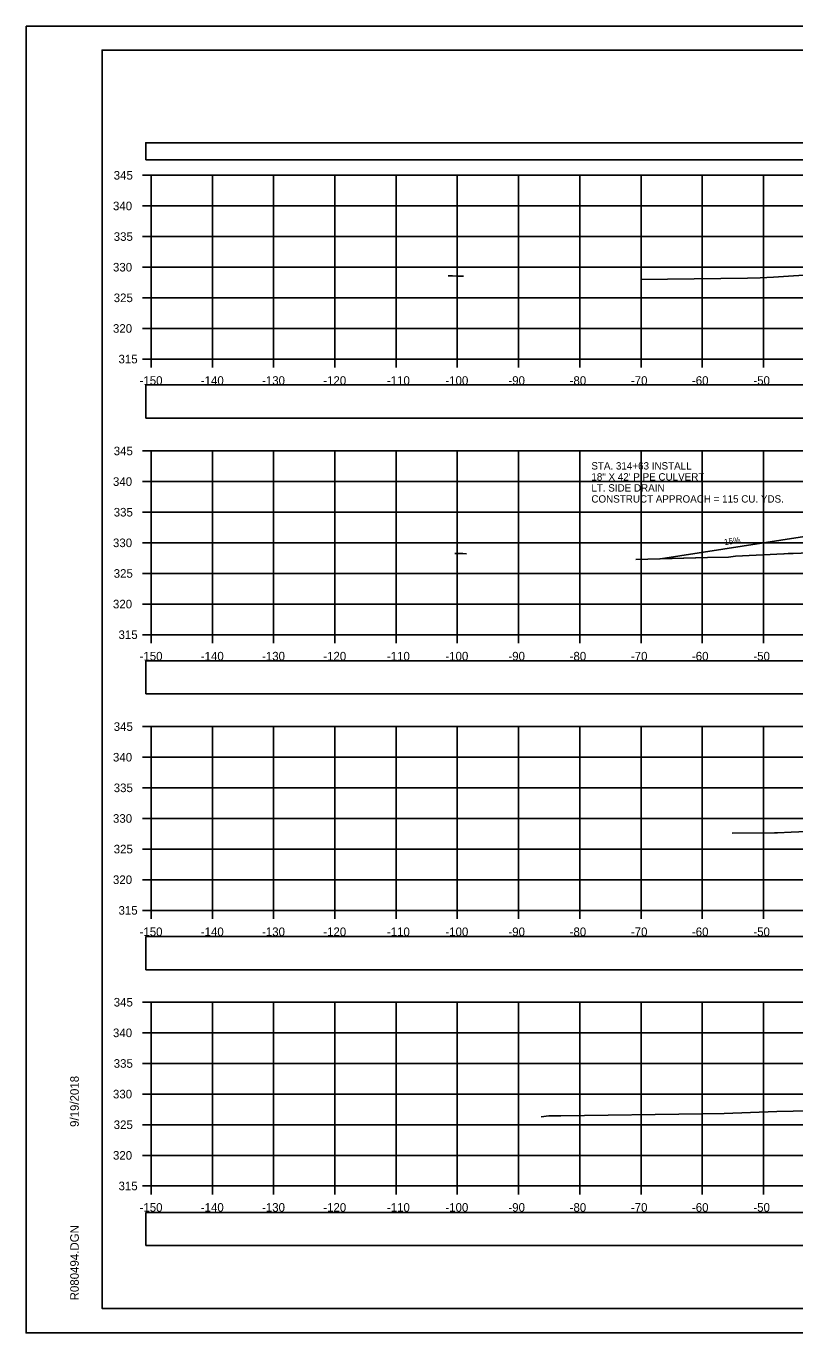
# Model space of a CAD drawing. Extents: x 1376273 to 1384221, y 378927 to 384592.
# Drawn here: x 1381187.9 to 1381313.5, y 381818.5 to 382031.9 of the extents above; entities that cross this region are included whole.
import ezdxf

# ---------------------------------------------------------------- set-up
doc = ezdxf.new("R2010")
doc.units = 0
for name, color, linetype in [('R_Axis', 7, 'Continuous'), ('R_Axis Annot', 7, 'Continuous'), ('R_Border', 7, 'Continuous'), ('R_Drive', 7, 'Continuous'), ('R_Exist Surface', 7, 'Continuous'), ('R_Grid', 7, 'Continuous'), ('R_No Plot', 7, 'Continuous'), ('T_Notes', 7, 'Continuous')]:
    doc.layers.add(name, color=color, linetype=linetype)

msp = doc.modelspace()

# ---------------------------------------------------------------- linework, layer by layer
at = {"layer": 'R_Axis'}
for p, q in [((1381206.95, 382007.52), (1381208.35, 382007.52)), ((1381208.35, 381977.52), (1381208.35, 382007.52)), ((1381206.95, 382002.52), (1381208.35, 382002.52)), ((1381206.95, 381997.52), (1381208.35, 381997.52)), ((1381206.95, 381992.52), (1381208.35, 381992.52)), ((1381206.95, 381987.52), (1381208.35, 381987.52)), ((1381206.95, 381982.52), (1381208.35, 381982.52)), ((1381206.95, 381977.52), (1381208.35, 381977.52)), ((1381208.35, 381977.52), (1381508.35, 381977.52)), ((1381208.35, 381976.12), (1381208.35, 381977.52)), ((1381218.35, 381976.12), (1381218.35, 381977.52)), ((1381228.35, 381976.12), (1381228.35, 381977.52)), ((1381238.35, 381976.12), (1381238.35, 381977.52)), ((1381248.35, 381976.12), (1381248.35, 381977.52)), ((1381258.35, 381976.12), (1381258.35, 381977.52)), ((1381268.35, 381976.12), (1381268.35, 381977.52)), ((1381278.35, 381976.12), (1381278.35, 381977.52)), ((1381288.35, 381976.12), (1381288.35, 381977.52)), ((1381298.35, 381976.12), (1381298.35, 381977.52)), ((1381308.35, 381976.12), (1381308.35, 381977.52)), ((1381206.95, 381962.52), (1381208.35, 381962.52)), ((1381208.35, 381932.52), (1381208.35, 381962.52)), ((1381206.95, 381957.52), (1381208.35, 381957.52)), ((1381206.95, 381952.52), (1381208.35, 381952.52)), ((1381206.95, 381947.52), (1381208.35, 381947.52)), ((1381206.95, 381942.52), (1381208.35, 381942.52)), ((1381206.95, 381937.52), (1381208.35, 381937.52)), ((1381206.95, 381932.52), (1381208.35, 381932.52)), ((1381208.35, 381932.52), (1381508.35, 381932.52)), ((1381208.35, 381931.12), (1381208.35, 381932.52)), ((1381218.35, 381931.12), (1381218.35, 381932.52)), ((1381228.35, 381931.12), (1381228.35, 381932.52)), ((1381238.35, 381931.12), (1381238.35, 381932.52)), ((1381248.35, 381931.12), (1381248.35, 381932.52)), ((1381258.35, 381931.12), (1381258.35, 381932.52)), ((1381268.35, 381931.12), (1381268.35, 381932.52)), ((1381278.35, 381931.12), (1381278.35, 381932.52)), ((1381288.35, 381931.12), (1381288.35, 381932.52)), ((1381298.35, 381931.12), (1381298.35, 381932.52)), ((1381308.35, 381931.12), (1381308.35, 381932.52)), ((1381206.95, 381917.52), (1381208.35, 381917.52)), ((1381208.35, 381887.52), (1381208.35, 381917.52)), ((1381206.95, 381912.52), (1381208.35, 381912.52)), ((1381206.95, 381907.52), (1381208.35, 381907.52)), ((1381206.95, 381902.52), (1381208.35, 381902.52)), ((1381206.95, 381897.52), (1381208.35, 381897.52)), ((1381206.95, 381892.52), (1381208.35, 381892.52)), ((1381206.95, 381887.52), (1381208.35, 381887.52)), ((1381208.35, 381887.52), (1381508.35, 381887.52)), ((1381208.35, 381886.12), (1381208.35, 381887.52)), ((1381218.35, 381886.12), (1381218.35, 381887.52)), ((1381228.35, 381886.12), (1381228.35, 381887.52)), ((1381238.35, 381886.12), (1381238.35, 381887.52)), ((1381248.35, 381886.12), (1381248.35, 381887.52)), ((1381258.35, 381886.12), (1381258.35, 381887.52)), ((1381268.35, 381886.12), (1381268.35, 381887.52)), ((1381278.35, 381886.12), (1381278.35, 381887.52)), ((1381288.35, 381886.12), (1381288.35, 381887.52)), ((1381298.35, 381886.12), (1381298.35, 381887.52)), ((1381308.35, 381886.12), (1381308.35, 381887.52)), ((1381206.95, 381872.52), (1381208.35, 381872.52)), ((1381208.35, 381842.52), (1381208.35, 381872.52)), ((1381206.95, 381867.52), (1381208.35, 381867.52)), ((1381206.95, 381862.52), (1381208.35, 381862.52)), ((1381206.95, 381857.52), (1381208.35, 381857.52)), ((1381206.95, 381852.52), (1381208.35, 381852.52)), ((1381206.95, 381847.52), (1381208.35, 381847.52)), ((1381206.95, 381842.52), (1381208.35, 381842.52)), ((1381208.35, 381842.52), (1381508.35, 381842.52)), ((1381208.35, 381841.12), (1381208.35, 381842.52)), ((1381218.35, 381841.12), (1381218.35, 381842.52)), ((1381228.35, 381841.12), (1381228.35, 381842.52)), ((1381238.35, 381841.12), (1381238.35, 381842.52)), ((1381248.35, 381841.12), (1381248.35, 381842.52)), ((1381258.35, 381841.12), (1381258.35, 381842.52)), ((1381268.35, 381841.12), (1381268.35, 381842.52)), ((1381278.35, 381841.12), (1381278.35, 381842.52)), ((1381288.35, 381841.12), (1381288.35, 381842.52)), ((1381298.35, 381841.12), (1381298.35, 381842.52)), ((1381308.35, 381841.12), (1381308.35, 381842.52))]:
    msp.add_line(p, q, dxfattribs=at)
at = {"layer": 'R_Axis Annot'}
for points in [[(1381207.46, 382010.03), (1381509.26, 382010.03), (1381509.26, 382012.85), (1381207.46, 382012.85)], [(1381207.5, 381967.87), (1381509.19, 381967.87), (1381509.19, 381973.29), (1381207.5, 381973.29)], [(1381207.5, 381922.85), (1381509.19, 381922.85), (1381509.19, 381928.26), (1381207.5, 381928.26)], [(1381207.5, 381877.83), (1381509.19, 381877.83), (1381509.19, 381883.24), (1381207.5, 381883.24)], [(1381207.5, 381832.78), (1381509.19, 381832.78), (1381509.19, 381838.19), (1381207.5, 381838.19)]]:
    msp.add_lwpolyline(points, close=True, dxfattribs=at)
at = {"layer": 'R_Border'}
for p, q in [((1381200.35, 382027.98), (1381516.53, 382027.98)), ((1381200.35, 381822.52), (1381200.35, 382027.98)), ((1381200.35, 381822.52), (1381200.35, 381822.52)), ((1381516.53, 381822.52), (1381200.35, 381822.52))]:
    msp.add_line(p, q, dxfattribs=at)
at = {"layer": 'R_Drive'}
msp.add_lwpolyline([(1381340.35, 381950.21), (1381331.35, 381950.27), (1381321.37, 381949.53), (1381291.51, 381944.9)], dxfattribs=at)
at = {"layer": 'R_Exist Surface'}
for points in [[(1381288.34, 381990.51), (1381305.73, 381990.74), (1381307.8, 381990.8), (1381309.96, 381990.91), (1381323.99, 381991.8)], [(1381256.88, 381991.1), (1381257.01, 381991.1), (1381257.22, 381991.1), (1381257.56, 381991.09), (1381258.28, 381991.08), (1381259.38, 381991.07)], [(1381257.95, 381945.78), (1381258.21, 381945.77), (1381258.59, 381945.77), (1381259.25, 381945.76), (1381259.86, 381945.75)], [(1381287.49, 381944.8), (1381299.2, 381945.1), (1381302.63, 381945.2), (1381303.78, 381945.33), (1381311.66, 381945.71), (1381311.74, 381945.72), (1381312.38, 381945.77), (1381312.49, 381945.77), (1381313.17, 381945.8), (1381323.82, 381946.2)], [(1381303.23, 381900.11), (1381310.17, 381900.2), (1381310.64, 381900.18), (1381312.85, 381900.29), (1381325.62, 381900.81)], [(1381272.04, 381853.81), (1381273.31, 381853.97), (1381275.28, 381853.99), (1381298.41, 381854.3), (1381301.95, 381854.37), (1381310.55, 381854.7), (1381318.57, 381854.85)]]:
    msp.add_lwpolyline(points, dxfattribs=at)
at = {"layer": 'R_Grid'}
for p, q in [((1381208.35, 382007.52), (1381508.35, 382007.52)), ((1381208.35, 381977.52), (1381208.35, 382007.52)), ((1381218.35, 381977.52), (1381218.35, 382007.52)), ((1381228.35, 381977.52), (1381228.35, 382007.52)), ((1381238.35, 381977.52), (1381238.35, 382007.52)), ((1381248.35, 381977.52), (1381248.35, 382007.52)), ((1381258.35, 381977.52), (1381258.35, 382007.52)), ((1381268.35, 381977.52), (1381268.35, 382007.52)), ((1381278.35, 381977.52), (1381278.35, 382007.52)), ((1381288.35, 381977.52), (1381288.35, 382007.52)), ((1381298.35, 381977.52), (1381298.35, 382007.52)), ((1381308.35, 381977.52), (1381308.35, 382007.52)), ((1381208.35, 382002.52), (1381508.35, 382002.52)), ((1381208.35, 381997.52), (1381508.35, 381997.52)), ((1381208.35, 381992.52), (1381508.35, 381992.52)), ((1381208.35, 381987.52), (1381508.35, 381987.52)), ((1381208.35, 381982.52), (1381508.35, 381982.52)), ((1381208.35, 381977.52), (1381508.35, 381977.52)), ((1381208.35, 381962.52), (1381508.35, 381962.52)), ((1381208.35, 381932.52), (1381208.35, 381962.52)), ((1381218.35, 381932.52), (1381218.35, 381962.52)), ((1381228.35, 381932.52), (1381228.35, 381962.52)), ((1381238.35, 381932.52), (1381238.35, 381962.52)), ((1381248.35, 381932.52), (1381248.35, 381962.52)), ((1381258.35, 381932.52), (1381258.35, 381962.52)), ((1381268.35, 381932.52), (1381268.35, 381962.52)), ((1381278.35, 381932.52), (1381278.35, 381962.52)), ((1381288.35, 381932.52), (1381288.35, 381962.52)), ((1381298.35, 381932.52), (1381298.35, 381962.52)), ((1381308.35, 381932.52), (1381308.35, 381962.52)), ((1381208.35, 381957.52), (1381508.35, 381957.52)), ((1381208.35, 381952.52), (1381508.35, 381952.52)), ((1381208.35, 381947.52), (1381508.35, 381947.52)), ((1381208.35, 381942.52), (1381508.35, 381942.52)), ((1381208.35, 381937.52), (1381508.35, 381937.52)), ((1381208.35, 381932.52), (1381508.35, 381932.52)), ((1381208.35, 381917.52), (1381508.35, 381917.52)), ((1381208.35, 381887.52), (1381208.35, 381917.52)), ((1381218.35, 381887.52), (1381218.35, 381917.52)), ((1381228.35, 381887.52), (1381228.35, 381917.52)), ((1381238.35, 381887.52), (1381238.35, 381917.52)), ((1381248.35, 381887.52), (1381248.35, 381917.52)), ((1381258.35, 381887.52), (1381258.35, 381917.52)), ((1381268.35, 381887.52), (1381268.35, 381917.52)), ((1381278.35, 381887.52), (1381278.35, 381917.52)), ((1381288.35, 381887.52), (1381288.35, 381917.52)), ((1381298.35, 381887.52), (1381298.35, 381917.52)), ((1381308.35, 381887.52), (1381308.35, 381917.52)), ((1381208.35, 381912.52), (1381508.35, 381912.52)), ((1381208.35, 381907.52), (1381508.35, 381907.52)), ((1381208.35, 381902.52), (1381508.35, 381902.52)), ((1381208.35, 381897.52), (1381508.35, 381897.52)), ((1381208.35, 381892.52), (1381508.35, 381892.52)), ((1381208.35, 381887.52), (1381508.35, 381887.52)), ((1381208.35, 381872.52), (1381508.35, 381872.52)), ((1381208.35, 381842.52), (1381208.35, 381872.52)), ((1381218.35, 381842.52), (1381218.35, 381872.52)), ((1381228.35, 381842.52), (1381228.35, 381872.52)), ((1381238.35, 381842.52), (1381238.35, 381872.52)), ((1381248.35, 381842.52), (1381248.35, 381872.52)), ((1381258.35, 381842.52), (1381258.35, 381872.52)), ((1381268.35, 381842.52), (1381268.35, 381872.52)), ((1381278.35, 381842.52), (1381278.35, 381872.52)), ((1381288.35, 381842.52), (1381288.35, 381872.52)), ((1381298.35, 381842.52), (1381298.35, 381872.52)), ((1381308.35, 381842.52), (1381308.35, 381872.52)), ((1381208.35, 381867.52), (1381508.35, 381867.52)), ((1381208.35, 381862.52), (1381508.35, 381862.52)), ((1381208.35, 381857.52), (1381508.35, 381857.52)), ((1381208.35, 381852.52), (1381508.35, 381852.52)), ((1381208.35, 381847.52), (1381508.35, 381847.52)), ((1381208.35, 381842.52), (1381508.35, 381842.52))]:
    msp.add_line(p, q, dxfattribs=at)
at = {"layer": 'R_No Plot'}
for p, q in [((1381187.95, 382031.88), (1381521.28, 382031.88)), ((1381187.95, 381818.54), (1381521.28, 381818.54))]:
    msp.add_line(p, q, dxfattribs=at)
for points in [[(1381187.94, 382031.88), (1381521.28, 382031.88), (1381521.28, 381818.54), (1381187.94, 381818.54)], [(1381434.27, 382027.98), (1381434.27, 382018.1), (1381470, 382018.1), (1381470, 382015.18), (1381493.2, 382015.18), (1381493.2, 381990.85), (1381516.53, 381990.85), (1381516.53, 381822.52), (1381200.35, 381822.52), (1381200.35, 382027.98)]]:
    msp.add_lwpolyline(points, close=True, dxfattribs=at)
at = {"layer": 'T_Notes'}
for points in [[(1381340.35, 381950.21), (1381331.35, 381950.27), (1381321.37, 381949.53), (1381291.51, 381944.9)], [(1381291.51, 381944.9), (1381299.2, 381945.1), (1381302.63, 381945.2), (1381303.78, 381945.33), (1381311.66, 381945.71), (1381311.74, 381945.72), (1381312.38, 381945.77), (1381312.49, 381945.77), (1381313.17, 381945.8), (1381317.13, 381945.95)]]:
    msp.add_lwpolyline(points, dxfattribs=at)

# ---------------------------------------------------------------- texts
at = {"layer": 'R_Axis Annot'}
for s, p in [('345', (1381202.24, 382006.82)), ('340', (1381202.12, 382001.82)), ('335', (1381202.24, 381996.82)), ('330', (1381202.12, 381991.82)), ('325', (1381202.24, 381986.82)), ('320', (1381202.12, 381981.82)), ('315', (1381203.03, 381976.82)), ('-150', (1381206.46, 381973.32)), ('-140', (1381216.46, 381973.32)), ('-130', (1381226.46, 381973.32)), ('-120', (1381236.46, 381973.32)), ('-110', (1381246.85, 381973.32)), ('-100', (1381256.4, 381973.32)), ('-90', (1381266.69, 381973.32)), ('-80', (1381276.69, 381973.32)), ('-70', (1381286.69, 381973.32)), ('-60', (1381296.66, 381973.32)), ('-50', (1381306.69, 381973.32)), ('345', (1381202.24, 381961.82)), ('340', (1381202.12, 381956.82)), ('335', (1381202.24, 381951.82)), ('330', (1381202.12, 381946.82)), ('325', (1381202.24, 381941.82)), ('320', (1381202.12, 381936.82)), ('315', (1381203.03, 381931.82)), ('-150', (1381206.46, 381928.32)), ('-140', (1381216.46, 381928.32)), ('-130', (1381226.46, 381928.32)), ('-120', (1381236.46, 381928.32)), ('-110', (1381246.85, 381928.32)), ('-100', (1381256.4, 381928.32)), ('-90', (1381266.69, 381928.32)), ('-80', (1381276.69, 381928.32)), ('-70', (1381286.69, 381928.32)), ('-60', (1381296.66, 381928.32)), ('-50', (1381306.69, 381928.32)), ('345', (1381202.24, 381916.82)), ('340', (1381202.12, 381911.82)), ('335', (1381202.24, 381906.82)), ('330', (1381202.12, 381901.82)), ('325', (1381202.24, 381896.82)), ('320', (1381202.12, 381891.82)), ('315', (1381203.03, 381886.82)), ('-150', (1381206.46, 381883.32)), ('-140', (1381216.46, 381883.32)), ('-130', (1381226.46, 381883.32)), ('-120', (1381236.46, 381883.32)), ('-110', (1381246.85, 381883.32)), ('-100', (1381256.4, 381883.32)), ('-90', (1381266.69, 381883.32)), ('-80', (1381276.69, 381883.32)), ('-70', (1381286.69, 381883.32)), ('-60', (1381296.66, 381883.32)), ('-50', (1381306.69, 381883.32)), ('345', (1381202.24, 381871.82)), ('340', (1381202.12, 381866.82)), ('335', (1381202.24, 381861.82)), ('330', (1381202.12, 381856.82)), ('325', (1381202.24, 381851.82)), ('320', (1381202.12, 381846.82)), ('315', (1381203.03, 381841.82)), ('-150', (1381206.46, 381838.32)), ('-140', (1381216.46, 381838.32)), ('-130', (1381226.46, 381838.32)), ('-120', (1381236.46, 381838.32)), ('-110', (1381246.85, 381838.32)), ('-100', (1381256.4, 381838.32)), ('-90', (1381266.69, 381838.32)), ('-80', (1381276.69, 381838.32)), ('-70', (1381286.69, 381838.32)), ('-60', (1381296.66, 381838.32)), ('-50', (1381306.69, 381838.32))]:
    msp.add_text(s, height=1.4, dxfattribs=at).set_placement(p)
at = {"layer": 'R_Border'}
for s, p in [('9/19/2018', (1381196.54, 381852.16)), ('R080494.DGN', (1381196.54, 381823.85))]:
    msp.add_text(s, height=1.4, rotation=90, dxfattribs=at).set_placement(p)
at = {"layer": 'R_Drive'}
for s, p in [('STA. 314+63 INSTALL', (1381280.24, 381959.49)), ('18" X 42\' PIPE CULVERT', (1381280.24, 381957.69)), ('LT. SIDE DRAIN', (1381280.24, 381955.89)), ('CONSTRUCT APPROACH = 115 CU. YDS.', (1381280.24, 381954.09))]:
    msp.add_text(s, height=1.2, dxfattribs=at).set_placement(p)
msp.add_text('-15%', height=1, rotation=8.8029, dxfattribs=at).set_placement((1381301.55, 381947.05))

doc.saveas('drawing.dxf')
